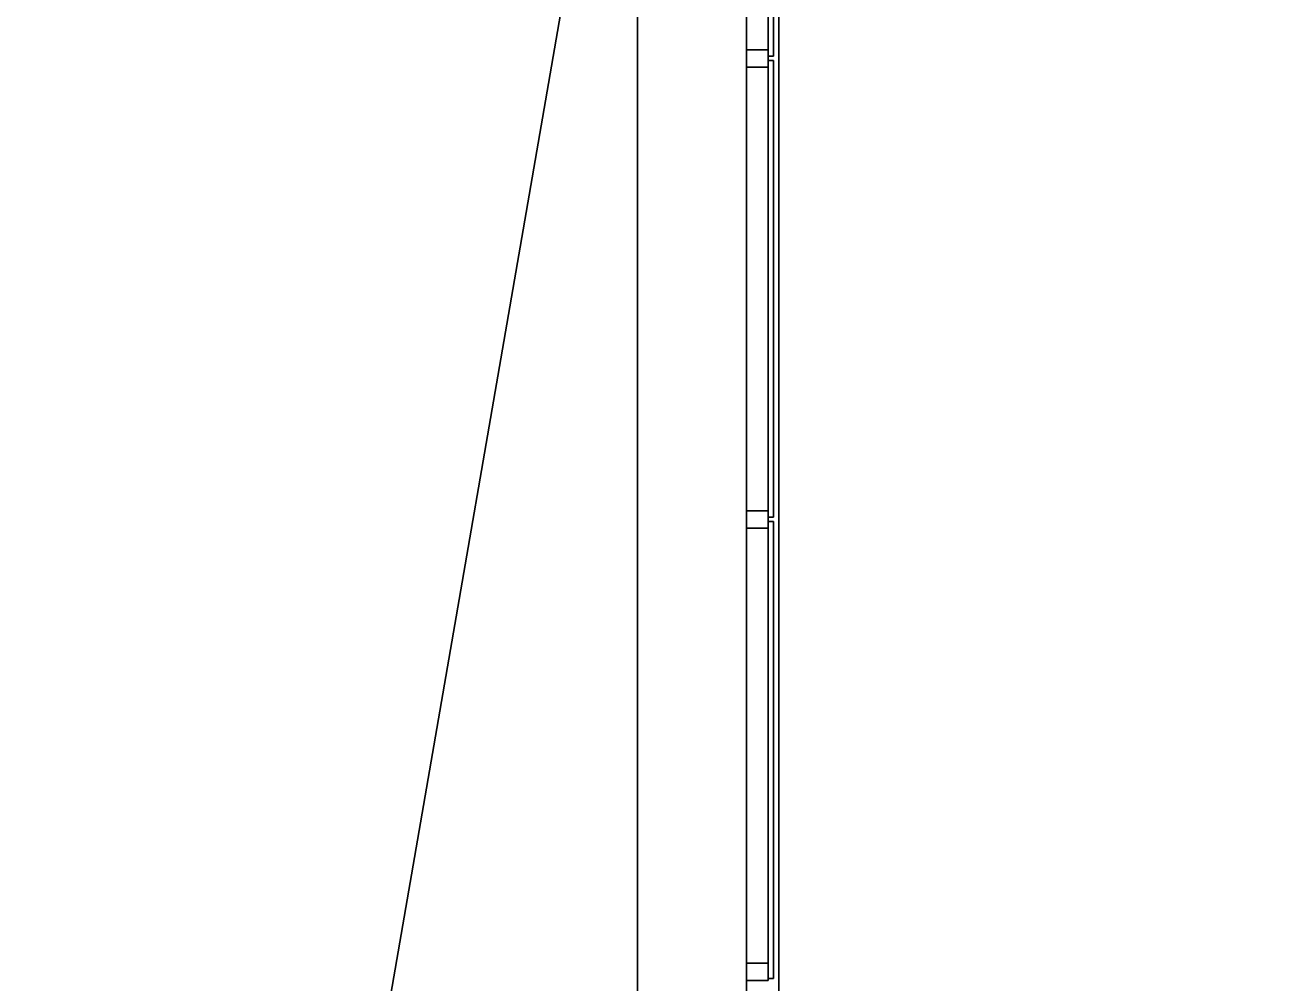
# Model space of a CAD drawing. Extents: x -264205 to -263659, y -1242401 to -1241986.
# Drawn here: x -263798.36 to -263792.54, y -1242153.57 to -1242149.17 of the extents above; entities that cross this region are included whole.
import ezdxf

# ---------------------------------------------------------------- set-up
doc = ezdxf.new("R2010")
doc.units = 0
for name, color, linetype in [('HESCON_OSI_STAVBY_KFA', 7, 'Continuous'), ('PROJEKT_OBRUBNIKY_KOMUNIKACIE', 7, 'Continuous'), ('RAM_NA_TLAC_2-4_1-250', 7, 'Continuous'), ('SITUACIA_DSP_2D', 7, 'Continuous')]:
    doc.layers.add(name, color=color, linetype=linetype)

msp = doc.modelspace()

# ---------------------------------------------------------------- linework, layer by layer
at = {"layer": 'HESCON_OSI_STAVBY_KFA'}
msp.add_line((-263795.5428, -1242083.2372), (-263795.5428, -1242246.7072), dxfattribs=at)
at = {"layer": 'PROJEKT_OBRUBNIKY_KOMUNIKACIE'}
msp.add_lwpolyline([(-263794.8928, -1242227.3822), (-263808.9678, -1242241.4572), (-263894.9678, -1242241.4572), (-263909.0427, -1242227.3822), (-263909.0427, -1242196.3327), (-263914.1428, -1242196.3327), (-263914.1428, -1242132.4327), (-263909.0427, -1242132.4327), (-263909.0427, -1242101.3822), (-263894.9678, -1242087.3072), (-263808.9678, -1242087.3072), (-263794.8928, -1242101.3822), (-263794.8928, -1242227.3822)], dxfattribs=at)
at = {"layer": 'RAM_NA_TLAC_2-4_1-250'}
msp.add_lwpolyline([(-263827.4202, -1242331.0897), (-263769.8144, -1241998.5422), (-263696.6539, -1242011.2155), (-263754.2598, -1242343.763)], close=True, dxfattribs=at)
at = {"layer": 'SITUACIA_DSP_2D'}
for p, q in [((-263794.8928, -1242101.3822), (-263794.8928, -1242227.3822)), ((-263795.0428, -1242101.7691), (-263795.0428, -1242226.9954)), ((-263794.9427, -1242149.3123), (-263794.9427, -1242147.2123)), ((-263794.9177, -1242147.2123), (-263794.9177, -1242149.3123)), ((-263794.9427, -1242149.2823), (-263795.0427, -1242149.2823)), ((-263795.0427, -1242149.2823), (-263795.0427, -1242149.3623)), ((-263794.9427, -1242149.2723), (-263794.9427, -1242149.2823)), ((-263794.9427, -1242149.3623), (-263794.9427, -1242149.2723)), ((-263794.9177, -1242149.3123), (-263794.9427, -1242149.3123)), ((-263794.9177, -1242149.3323), (-263794.9427, -1242149.3323)), ((-263794.9427, -1242149.3323), (-263794.9427, -1242151.4323)), ((-263794.9177, -1242151.4323), (-263794.9177, -1242149.3323)), ((-263795.0427, -1242149.3623), (-263794.9427, -1242149.3623)), ((-263794.9427, -1242151.4023), (-263795.0427, -1242151.4023)), ((-263795.0427, -1242151.4023), (-263795.0427, -1242151.4823)), ((-263794.9427, -1242151.4423), (-263794.9427, -1242151.4023)), ((-263794.9427, -1242151.4323), (-263794.9177, -1242151.4323)), ((-263794.9427, -1242151.4823), (-263794.9427, -1242151.4423)), ((-263794.9427, -1242153.5523), (-263794.9427, -1242151.4523)), ((-263794.9427, -1242151.4523), (-263794.9177, -1242151.4523)), ((-263794.9177, -1242151.4523), (-263794.9177, -1242153.5523)), ((-263795.0427, -1242151.4823), (-263794.9427, -1242151.4823)), ((-263794.9427, -1242153.4823), (-263795.0427, -1242153.4823)), ((-263795.0427, -1242153.4823), (-263795.0427, -1242153.5623)), ((-263794.9427, -1242153.5223), (-263794.9427, -1242153.4823)), ((-263794.9427, -1242153.5623), (-263794.9427, -1242153.5223)), ((-263795.0427, -1242153.5623), (-263794.9427, -1242153.5623)), ((-263794.9177, -1242153.5523), (-263794.9427, -1242153.5523))]:
    msp.add_line(p, q, dxfattribs=at)

doc.saveas('drawing.dxf')
